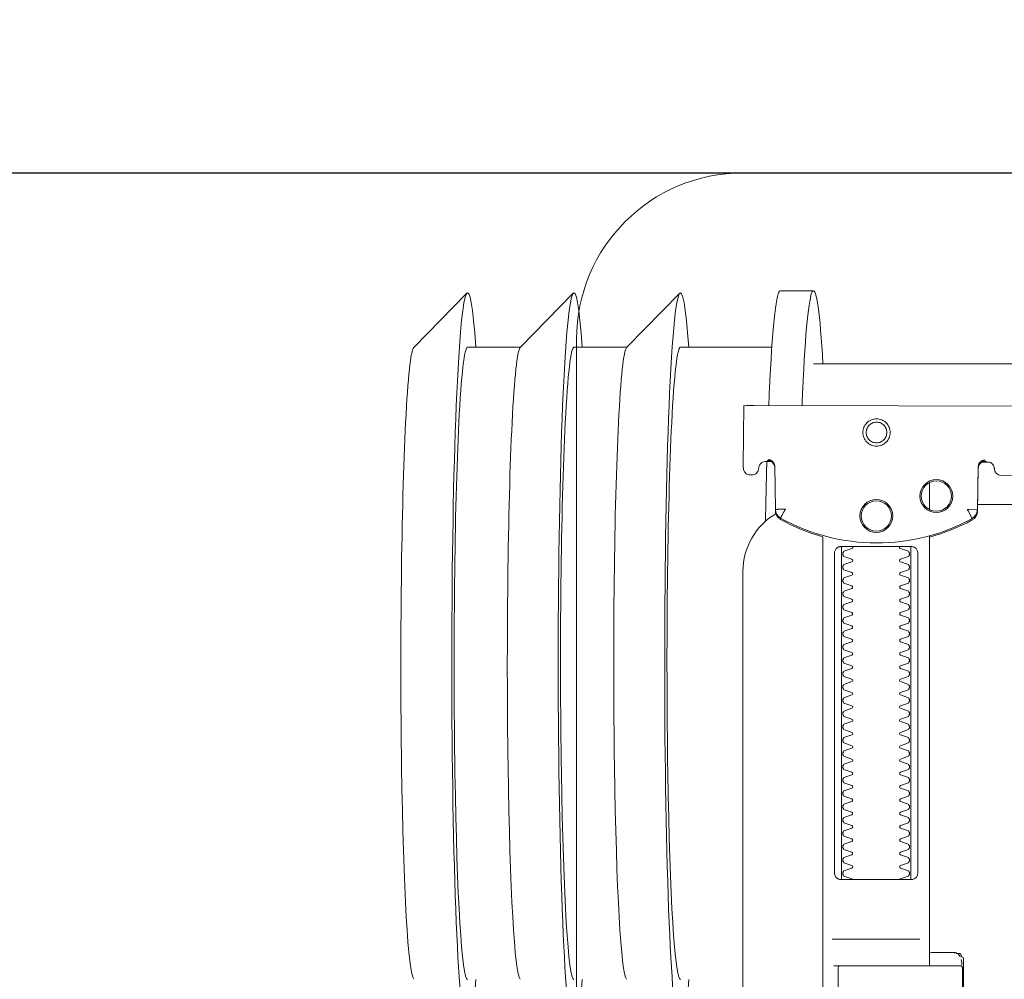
# Model space of a CAD drawing. Header units: millimetres. Extents: x 23192 to 177760, y -399809 to -79279.
# Tile 427 of 656: x 60864 to 60878, y -195439 to -195425. Entities that reach past the tile are written whole.
import ezdxf

# ---------------------------------------------------------------- set-up
doc = ezdxf.new("R2010")
doc.units = ezdxf.units.MM
doc.linetypes.add('HIDDEN2', pattern=[4.7625, 3.175, -1.5875])
doc.layers.get('0').update_dxf_attribs({"lineweight": 0})
doc.layers.add('!! 0_ Istn-sciany', color=3, linetype='Continuous', lineweight=30)
doc.layers.add('!! wymiary osi', color=250, linetype='Continuous', lineweight=9)
doc.layers.add('!! 2_WYBURZENIA DO REMONTU', color=7, linetype='Continuous', lineweight=0, true_color=0x4d4d4d, plot=False)
doc.layers.add('!!_@ wypos sanit nd', color=7, linetype='Continuous', lineweight=0, plot=False)
doc.styles.add('TXT', font='simplex.shx')
doc.dimstyles.new('DIM50', dxfattribs={"dimscale": 5, "dimtxt": 2.5, "dimasz": 1.5, "dimexe": 0, "dimexo": 0, "dimgap": 0.5, "dimtad": 1, "dimdec": 4, "dimrnd": 0.5, "dimdsep": 46, "dimtxsty": 'TXT', "dimblk1": 'TICK1', "dimblk2": 'TICK1', "dimsah": 1, "dimcen": 0, "dimse1": 1, "dimse2": 1, "dimclrd": 1, "dimclre": 7, "dimclrt": 9, "dimadec": 0, "dimazin": 0, "dimtfac": 1, "dimtdec": 4, "dimtmove": 2, "dimatfit": 3, "dimldrblk": 'TICK1', "dimfxl": 1, "dimtolj": 1, "dimarcsym": 0})

# ---------------------------------------------------------------- blocks, each defined once
blk = doc.blocks.new('A$C351F644B')
for p, q in [((-22.5, 2.5), (-22.5, 15)), ((20, 0), (-20, 0))]:
    blk.add_line(p, q)
blk.add_arc((-20, 2.5), 2.5, 180, 270)
blk = doc.blocks.new('A$Cff2eaf8b')
for points in [[(-0.24945, 0.09108), (-0.24147, 0.09927)], [(-0.24136, 0.09113), (-0.23342, 0.09113), (-0.22548, 0.09927)], [(-0.22538, 0.09113), (-0.21743, 0.09113), (-0.2095, 0.09927)], [(-0.18941, 0.09963), (-0.19441, 0.09963)], [(-0.19567, 0.09113), (-0.20939, 0.09113)], [(-0.18941, 0.08863), (-0.04454, 0.08863), (-0.04035, 0.08853), (-0.03617, 0.08824), (-0.032, 0.08775), (-0.02786, 0.08707), (-0.02376, 0.08619), (-0.0197, 0.08513), (-0.0157, 0.08388), (-0.01176, 0.08244), (-0.00789, 0.08082), (-0.0041, 0.07902), (-0.0004, 0.07705), (0.0032, 0.0749), (0.0067, 0.0726), (0.01009, 0.07012), (0.01337, 0.0675)], [(-0.19839, 0.08237), (-0.11148, 0.08219)], [(-0.19594, 0.07411), (-0.19609, 0.07411), (-0.19639, 0.07411), (-0.19593, 0.07402), (-0.19578, 0.07396), (-0.19564, 0.07387), (-0.19551, 0.07376), (-0.1954, 0.07363), (-0.19532, 0.07349), (-0.19526, 0.07333), (-0.19523, 0.07317)], [(-0.16479, 0.06647), (-0.16466, 0.07302), (-0.16465, 0.07318), (-0.16461, 0.07333), (-0.16454, 0.07348), (-0.16445, 0.07361), (-0.16435, 0.07373), (-0.16422, 0.07383), (-0.16409, 0.07391), (-0.16394, 0.07396), (-0.16349, 0.07404), (-0.1638, 0.07405), (-0.16395, 0.07405)], [(-0.172, 0.07079), (-0.172, 0.06674)], [(0.16493, 0.0675), (-0.16477, 0.0675)], [(-0.172, 0.06279), (-0.172, -0.00182)], [(-0.1852, 0.06018), (-0.1852, 0.01218)], [(-0.1748, 0.01218), (-0.1748, 0.06018)], [(-0.17342, 0.00218), (-0.18659, 0.00218)], [(-0.172, 0.00012), (-0.17167, 0.00018), (-0.1682, 0.00018), (-0.1681, 0.00018), (-0.16799, 0.00016), (-0.16789, 0.00007), (-0.16779, 0.00006), (-0.16762, 0.00005), (-0.16752, 0.00005), (-0.16741, 0.00003), (-0.1673, -0.00004), (-0.16725, -0.00018), (-0.16725, -0.00044), (-0.16711, -0.00046), (-0.16701, -0.0005), (-0.16693, -0.00056), (-0.16688, -0.0007), (-0.16688, -0.01094)], [(-0.16829, 0.00017), (-0.16772, 0.00003), (-0.16738, -0.00042)], [(-0.16723, -0.00083), (-0.16714, -0.00136), (-0.16713, -0.00163)], [(-0.18633, -0.00182), (-0.17526, -0.00182), (-0.17367, -0.00182)]]:
    blk.add_lwpolyline(points)
for points in [[(-0.19989, 0.08236), (-0.19995, 0.07336, 0.009369), (-0.19994, 0.07293), (-0.19992, 0.07276), (-0.19986, 0.07259), (-0.19979, 0.07243), (-0.19968, 0.07229), (-0.19955, 0.07217), (-0.19941, 0.07208), (-0.19924, 0.07201), (-0.19908, 0.07197), (-0.19895, 0.07196), (-0.1988, 0.07196)], [(-0.16413, 0.07389), (-0.16324, 0.07389), (-0.16303, 0.07386), (-0.16283, 0.0738), (-0.16264, 0.07369), (-0.16249, 0.07354), (-0.16237, 0.07337), (-0.16228, 0.07317), (-0.16225, 0.07297, 0.002299), (-0.16224, 0.07285, 0.40455), (-0.16124, 0.07188), (-0.11145, 0.07178)], [(-0.19576, 0.07395), (-0.19665, 0.07395, 0.282591), (-0.19754, 0.0734), (-0.19758, 0.07331), (-0.19761, 0.0732), (-0.19763, 0.07311), (-0.19764, 0.07296, -0.415352), (-0.19865, 0.07196)], [(-0.19623, 0.07426), (-0.19588, 0.0742), (-0.19555, 0.07399), (-0.19533, 0.07367), (-0.19523, 0.07332), (-0.19513, 0.06676), (-0.19513, 0.0667, 0.265347), (-0.19435, 0.06544, 0.125711), (-0.17997, 0.06173, 0.125711), (-0.16558, 0.06538, 0.26954), (-0.1648, 0.06667), (-0.16467, 0.07322), (-0.16464, 0.07344), (-0.16456, 0.07365), (-0.16444, 0.07383), (-0.16428, 0.07399), (-0.1641, 0.0741), (-0.16389, 0.07417), (-0.16368, 0.0742)], [(-0.15993, -0.0325), (-0.17249, -0.0325, 0.405519), (-0.172, -0.032), (-0.172, -0.0313, 0.414214), (-0.1725, -0.0308), (-0.1875, -0.0308, 0.414214), (-0.188, -0.0313), (-0.188, -0.032, 0.405519), (-0.18751, -0.0325), (-0.19, -0.0325, -0.414214), (-0.2, -0.0225), (-0.2, 0.0575, -0.266001), (-0.19506, 0.06612)], [(-0.19513, 0.06651), (-0.19511, 0.06632), (-0.19509, 0.06622), (-0.19506, 0.06612), (-0.19503, 0.06602), (-0.19498, 0.06592), (-0.19493, 0.06582), (-0.19488, 0.06573), (-0.19482, 0.06564), (-0.19475, 0.06556), (-0.19468, 0.06548), (-0.1946, 0.06541), (-0.19452, 0.06535), (-0.19443, 0.06529), (-0.19434, 0.06524), (-0.19358, 0.06483), (-0.19281, 0.06445), (-0.19203, 0.0641), (-0.19125, 0.06376), (-0.19045, 0.06345), (-0.18964, 0.06316), (-0.18882, 0.06289), (-0.188, 0.06265), (-0.188, -0.01362, 0.414214)], [(-0.172, 0.0626), (-0.17117, 0.06284), (-0.17034, 0.0631), (-0.16952, 0.06339), (-0.16872, 0.0637), (-0.16792, 0.06404), (-0.16713, 0.06439), (-0.16635, 0.06477), (-0.16558, 0.06518), (-0.16557, 0.06518, 0.269546), (-0.16479, 0.06647)], [(-0.18353, 0.01118, 0.182836), (-0.18364, 0.01127), (-0.18485, 0.01168, 0.050055), (-0.185, 0.01194), (-0.185, 0.01222, 0.050055), (-0.18485, 0.01248), (-0.18364, 0.01289, 0.719897), (-0.18364, 0.01327), (-0.18485, 0.01368, 0.050055), (-0.185, 0.01394), (-0.185, 0.01422, 0.050055), (-0.18485, 0.01448), (-0.18364, 0.01489, 0.719897), (-0.18364, 0.01527), (-0.18485, 0.01568, 0.050055), (-0.185, 0.01594), (-0.185, 0.01622, 0.050055), (-0.18485, 0.01648), (-0.18364, 0.01689, 0.719897), (-0.18364, 0.01727), (-0.18485, 0.01768, 0.050055), (-0.185, 0.01794), (-0.185, 0.01822, 0.050055), (-0.18485, 0.01848), (-0.18364, 0.01889, 0.719897), (-0.18364, 0.01927), (-0.18485, 0.01968, 0.050055), (-0.185, 0.01994), (-0.185, 0.02022, 0.050055), (-0.18485, 0.02048), (-0.18364, 0.02089, 0.719897), (-0.18364, 0.02127), (-0.18485, 0.02168, 0.050055), (-0.185, 0.02194), (-0.185, 0.02222, 0.050055), (-0.18485, 0.02248), (-0.18364, 0.02289, 0.719897), (-0.18364, 0.02327), (-0.18485, 0.02368, 0.050055), (-0.185, 0.02394), (-0.185, 0.02422, 0.050055), (-0.18485, 0.02448), (-0.18364, 0.02489, 0.719897), (-0.18364, 0.02527), (-0.18485, 0.02568, 0.050055), (-0.185, 0.02594), (-0.185, 0.02622, 0.050055), (-0.18485, 0.02648), (-0.18364, 0.02689, 0.719897), (-0.18364, 0.02727), (-0.18485, 0.02768, 0.050055), (-0.185, 0.02794), (-0.185, 0.02822, 0.050055), (-0.18485, 0.02848), (-0.18364, 0.02889, 0.719897), (-0.18364, 0.02927), (-0.18485, 0.02968, 0.050055), (-0.185, 0.02994), (-0.185, 0.03022, 0.050055), (-0.18485, 0.03048), (-0.18364, 0.03089, 0.719897), (-0.18364, 0.03127), (-0.18485, 0.03168, 0.050055), (-0.185, 0.03194), (-0.185, 0.03222, 0.050055), (-0.18485, 0.03248), (-0.18364, 0.03289, 0.719897), (-0.18364, 0.03327), (-0.18485, 0.03368, 0.050055), (-0.185, 0.03394), (-0.185, 0.03422, 0.050055), (-0.18485, 0.03448), (-0.18364, 0.03489, 0.719897), (-0.18364, 0.03527), (-0.18485, 0.03568, 0.050055), (-0.185, 0.03594), (-0.185, 0.03622, 0.050055), (-0.18485, 0.03648), (-0.18364, 0.03689, 0.719897), (-0.18364, 0.03727), (-0.18485, 0.03768, 0.050055), (-0.185, 0.03794), (-0.185, 0.03822, 0.050055), (-0.18485, 0.03848), (-0.18364, 0.03889, 0.719897), (-0.18364, 0.03927), (-0.18485, 0.03968, 0.050055), (-0.185, 0.03994), (-0.185, 0.04022, 0.050055), (-0.18485, 0.04048), (-0.18364, 0.04089, 0.719897), (-0.18364, 0.04127), (-0.18485, 0.04168, 0.050055), (-0.185, 0.04194), (-0.185, 0.04222, 0.050055), (-0.18485, 0.04248), (-0.18364, 0.04289, 0.719897), (-0.18364, 0.04327), (-0.18485, 0.04368, 0.050055), (-0.185, 0.04394), (-0.185, 0.04422, 0.050055), (-0.18485, 0.04448), (-0.18364, 0.04489, 0.719897), (-0.18364, 0.04527), (-0.18485, 0.04568, 0.050055), (-0.185, 0.04594), (-0.185, 0.04622, 0.050055), (-0.18485, 0.04648), (-0.18364, 0.04689, 0.719897), (-0.18364, 0.04727), (-0.18485, 0.04768, 0.050055), (-0.185, 0.04794), (-0.185, 0.04822, 0.050055), (-0.18485, 0.04848), (-0.18364, 0.04889, 0.719897), (-0.18364, 0.04927), (-0.18485, 0.04968, 0.050055), (-0.185, 0.04994), (-0.185, 0.05022, 0.050055), (-0.18485, 0.05048), (-0.18364, 0.05089, 0.719897), (-0.18364, 0.05127), (-0.18485, 0.05168, 0.050055), (-0.185, 0.05194), (-0.185, 0.05222, 0.050055), (-0.18485, 0.05248), (-0.18364, 0.05289, 0.719897), (-0.18364, 0.05327), (-0.18485, 0.05368, 0.050055), (-0.185, 0.05394), (-0.185, 0.05422, 0.050055), (-0.18485, 0.05448), (-0.18364, 0.05489, 0.719897), (-0.18364, 0.05527), (-0.18485, 0.05568, 0.050055), (-0.185, 0.05594), (-0.185, 0.05622, 0.050055), (-0.18485, 0.05648), (-0.18364, 0.05689, 0.719897), (-0.18364, 0.05727), (-0.18485, 0.05768, 0.050055), (-0.185, 0.05794), (-0.185, 0.05822, 0.050055), (-0.18485, 0.05848), (-0.18364, 0.05889, 0.719897), (-0.18364, 0.05927), (-0.18485, 0.05968, 0.050055), (-0.185, 0.05994), (-0.185, 0.06022, 0.050055), (-0.18485, 0.06048), (-0.18364, 0.06089, 0.474594), (-0.18353, 0.06118)], [(-0.17647, 0.06118, 0.474594), (-0.17636, 0.06089), (-0.17515, 0.06048, 0.050055), (-0.175, 0.06022), (-0.175, 0.05994, 0.050055), (-0.17515, 0.05968), (-0.17636, 0.05927, 0.719897), (-0.17636, 0.05889), (-0.17515, 0.05848, 0.050055), (-0.175, 0.05822), (-0.175, 0.05794, 0.050055), (-0.17515, 0.05768), (-0.17636, 0.05727, 0.719897), (-0.17636, 0.05689), (-0.17515, 0.05648, 0.050055), (-0.175, 0.05622), (-0.175, 0.05594, 0.050055), (-0.17515, 0.05568), (-0.17636, 0.05527, 0.719897), (-0.17636, 0.05489), (-0.17515, 0.05448, 0.050055), (-0.175, 0.05422), (-0.175, 0.05394, 0.050055), (-0.17515, 0.05368), (-0.17636, 0.05327, 0.719897), (-0.17636, 0.05289), (-0.17515, 0.05248, 0.050055), (-0.175, 0.05222), (-0.175, 0.05194, 0.050055), (-0.17515, 0.05168), (-0.17636, 0.05127, 0.719897), (-0.17636, 0.05089), (-0.17515, 0.05048, 0.050055), (-0.175, 0.05022), (-0.175, 0.04994, 0.050055), (-0.17515, 0.04968), (-0.17636, 0.04927, 0.719897), (-0.17636, 0.04889), (-0.17515, 0.04848, 0.050055), (-0.175, 0.04822), (-0.175, 0.04794, 0.050055), (-0.17515, 0.04768), (-0.17636, 0.04727, 0.719897), (-0.17636, 0.04689), (-0.17515, 0.04648, 0.050055), (-0.175, 0.04622), (-0.175, 0.04594, 0.050055), (-0.17515, 0.04568), (-0.17636, 0.04527, 0.719897), (-0.17636, 0.04489), (-0.17515, 0.04448, 0.050055), (-0.175, 0.04422), (-0.175, 0.04394, 0.050055), (-0.17515, 0.04368), (-0.17636, 0.04327, 0.719897), (-0.17636, 0.04289), (-0.17515, 0.04248, 0.050055), (-0.175, 0.04222), (-0.175, 0.04194, 0.050055), (-0.17515, 0.04168), (-0.17636, 0.04127, 0.719897), (-0.17636, 0.04089), (-0.17515, 0.04048, 0.050055), (-0.175, 0.04022), (-0.175, 0.03994, 0.050055), (-0.17515, 0.03968), (-0.17636, 0.03927, 0.719897), (-0.17636, 0.03889), (-0.17515, 0.03848, 0.050055), (-0.175, 0.03822), (-0.175, 0.03794, 0.050055), (-0.17515, 0.03768), (-0.17636, 0.03727, 0.719897), (-0.17636, 0.03689), (-0.17515, 0.03648, 0.050055), (-0.175, 0.03622), (-0.175, 0.03594, 0.050055), (-0.17515, 0.03568), (-0.17636, 0.03527, 0.719897), (-0.17636, 0.03489), (-0.17515, 0.03448, 0.050055), (-0.175, 0.03422), (-0.175, 0.03394, 0.050055), (-0.17515, 0.03368), (-0.17636, 0.03327, 0.719897), (-0.17636, 0.03289), (-0.17515, 0.03248, 0.050055), (-0.175, 0.03222), (-0.175, 0.03194, 0.050055), (-0.17515, 0.03168), (-0.17636, 0.03127, 0.719897), (-0.17636, 0.03089), (-0.17515, 0.03048, 0.050055), (-0.175, 0.03022), (-0.175, 0.02994, 0.050055), (-0.17515, 0.02968), (-0.17636, 0.02927, 0.719897), (-0.17636, 0.02889), (-0.17515, 0.02848, 0.050055), (-0.175, 0.02822), (-0.175, 0.02794, 0.050055), (-0.17515, 0.02768), (-0.17636, 0.02727, 0.719897), (-0.17636, 0.02689), (-0.17515, 0.02648, 0.050055), (-0.175, 0.02622), (-0.175, 0.02594, 0.050055), (-0.17515, 0.02568), (-0.17636, 0.02527, 0.719897), (-0.17636, 0.02489), (-0.17515, 0.02448, 0.050055), (-0.175, 0.02422), (-0.175, 0.02394, 0.050055), (-0.17515, 0.02368), (-0.17636, 0.02327, 0.719897), (-0.17636, 0.02289), (-0.17515, 0.02248, 0.050055), (-0.175, 0.02222), (-0.175, 0.02194, 0.050055), (-0.17515, 0.02168), (-0.17636, 0.02127, 0.719897), (-0.17636, 0.02089), (-0.17515, 0.02048, 0.050055), (-0.175, 0.02022), (-0.175, 0.01994, 0.050055), (-0.17515, 0.01968), (-0.17636, 0.01927, 0.719897), (-0.17636, 0.01889), (-0.17515, 0.01848, 0.050055), (-0.175, 0.01822), (-0.175, 0.01794, 0.050055), (-0.17515, 0.01768), (-0.17636, 0.01727, 0.719897), (-0.17636, 0.01689), (-0.17515, 0.01648, 0.050055), (-0.175, 0.01622), (-0.175, 0.01594, 0.050055), (-0.17515, 0.01568), (-0.17636, 0.01527, 0.719897), (-0.17636, 0.01489), (-0.17515, 0.01448, 0.050055), (-0.175, 0.01422), (-0.175, 0.01394, 0.050055), (-0.17515, 0.01368), (-0.17636, 0.01327, 0.719897), (-0.17636, 0.01289), (-0.17515, 0.01248, 0.050055), (-0.175, 0.01222), (-0.175, 0.01194, 0.050055), (-0.17515, 0.01168), (-0.17636, 0.01127, 0.182836), (-0.17647, 0.01118)], [(-0.1857, -0.00202), (-0.1857, -0.00962), (-0.1857, -0.00202), (-0.18567, -0.00192), (-0.18559, -0.00184), (-0.17696, -0.00182), (-0.16725, -0.00182, -0.414214), (-0.16705, -0.00202), (-0.16705, -0.00962, -0.414214), (-0.16725, -0.00982), (-0.18543, -0.00982), (-0.18553, -0.00978), (-0.1856, -0.00962)]]:
    blk.add_lwpolyline(points, format="xyb")
for points in [[(-0.17994, 0.08038), (-0.17974, 0.08037), (-0.17954, 0.08034), (-0.17935, 0.08029), (-0.17916, 0.08022), (-0.17897, 0.08013), (-0.1788, 0.08003), (-0.17864, 0.07991), (-0.17849, 0.07978), (-0.17836, 0.07963), (-0.17824, 0.07947), (-0.17814, 0.07929), (-0.17805, 0.07911), (-0.17798, 0.07892), (-0.17793, 0.07873), (-0.17791, 0.07853), (-0.1779, 0.07833), (-0.17791, 0.07813), (-0.17794, 0.07793), (-0.17799, 0.07773), (-0.17805, 0.07754), (-0.17814, 0.07736), (-0.17824, 0.07719), (-0.17836, 0.07703), (-0.1785, 0.07688), (-0.17865, 0.07675), (-0.17881, 0.07663), (-0.17898, 0.07652), (-0.17916, 0.07644), (-0.17935, 0.07637), (-0.17955, 0.07632), (-0.17975, 0.07629), (-0.17995, 0.07628), (-0.18015, 0.07629), (-0.18035, 0.07632), (-0.18054, 0.07637), (-0.18073, 0.07644), (-0.18091, 0.07653), (-0.18109, 0.07663), (-0.18125, 0.07675), (-0.18139, 0.07689), (-0.18153, 0.07704), (-0.18165, 0.0772), (-0.18175, 0.07737), (-0.18184, 0.07755), (-0.1819, 0.07774), (-0.18195, 0.07794), (-0.18198, 0.07813), (-0.18199, 0.07834), (-0.18198, 0.07854), (-0.18195, 0.07873), (-0.1819, 0.07893), (-0.18183, 0.07912), (-0.18175, 0.0793), (-0.18164, 0.07947), (-0.18152, 0.07963), (-0.18139, 0.07978), (-0.18124, 0.07992), (-0.18108, 0.08004), (-0.18091, 0.08014), (-0.18072, 0.08022), (-0.18053, 0.08029), (-0.18034, 0.08034), (-0.18014, 0.08037)], [(-0.17994, 0.07987), (-0.17979, 0.07987), (-0.17964, 0.07984), (-0.17949, 0.07981), (-0.17935, 0.07976), (-0.17921, 0.07969), (-0.17908, 0.07961), (-0.17896, 0.07952), (-0.17885, 0.07942), (-0.17874, 0.07931), (-0.17865, 0.07918), (-0.17858, 0.07905), (-0.17851, 0.07892), (-0.17846, 0.07877), (-0.17842, 0.07862), (-0.1784, 0.07847), (-0.17839, 0.07832), (-0.1784, 0.07817), (-0.17842, 0.07802), (-0.17846, 0.07787), (-0.17851, 0.07773), (-0.17858, 0.07759), (-0.17866, 0.07746), (-0.17875, 0.07734), (-0.17885, 0.07723), (-0.17896, 0.07712), (-0.17909, 0.07703), (-0.17922, 0.07696), (-0.17935, 0.07689), (-0.1795, 0.07684), (-0.17964, 0.0768), (-0.1798, 0.07678), (-0.17995, 0.07677), (-0.1801, 0.07678), (-0.18025, 0.07681), (-0.1804, 0.07684), (-0.18054, 0.07689), (-0.18068, 0.07696), (-0.18081, 0.07704), (-0.18093, 0.07713), (-0.18104, 0.07723), (-0.18114, 0.07734), (-0.18123, 0.07747), (-0.18131, 0.0776), (-0.18138, 0.07773), (-0.18143, 0.07788), (-0.18146, 0.07803), (-0.18149, 0.07818), (-0.18149, 0.07833), (-0.18149, 0.07848), (-0.18146, 0.07863), (-0.18143, 0.07878), (-0.18137, 0.07892), (-0.18131, 0.07906), (-0.18123, 0.07919), (-0.18114, 0.07931), (-0.18104, 0.07942), (-0.18092, 0.07952), (-0.1808, 0.07962), (-0.18067, 0.07969), (-0.18053, 0.07976), (-0.18039, 0.07981), (-0.18024, 0.07985), (-0.18009, 0.07987)], [(-0.17471, 0.06118), (-0.17462, 0.06118), (-0.17454, 0.06117), (-0.17445, 0.06115), (-0.17437, 0.06113), (-0.17428, 0.06109), (-0.1742, 0.06105), (-0.17413, 0.061), (-0.17406, 0.06095), (-0.174, 0.06088), (-0.17394, 0.06081), (-0.17389, 0.06072), (-0.17384, 0.06062), (-0.17381, 0.06052), (-0.17378, 0.06041), (-0.17376, 0.06029), (-0.17376, 0.06018), (-0.17376, 0.01218), (-0.17376, 0.01206), (-0.17378, 0.01195), (-0.17381, 0.01184), (-0.17384, 0.01173), (-0.17389, 0.01164), (-0.17394, 0.01155), (-0.174, 0.01148), (-0.17406, 0.01141), (-0.17413, 0.01135), (-0.1742, 0.01131), (-0.17428, 0.01126), (-0.17437, 0.01123), (-0.17445, 0.01121), (-0.17454, 0.01119), (-0.17462, 0.01118), (-0.17471, 0.01118), (-0.18529, 0.01118), (-0.18538, 0.01118), (-0.18547, 0.01119), (-0.18555, 0.01121), (-0.18564, 0.01123), (-0.18572, 0.01126), (-0.1858, 0.01131), (-0.18587, 0.01135), (-0.18594, 0.01141), (-0.18601, 0.01148), (-0.18606, 0.01155), (-0.18612, 0.01164), (-0.18616, 0.01173), (-0.1862, 0.01184), (-0.18623, 0.01195), (-0.18624, 0.01206), (-0.18625, 0.01218), (-0.18625, 0.06018), (-0.18624, 0.06029), (-0.18623, 0.06041), (-0.1862, 0.06052), (-0.18616, 0.06062), (-0.18612, 0.06072), (-0.18606, 0.06081), (-0.18601, 0.06088), (-0.18594, 0.06095), (-0.18587, 0.061), (-0.1858, 0.06105), (-0.18572, 0.06109), (-0.18564, 0.06113), (-0.18555, 0.06115), (-0.18547, 0.06117), (-0.18538, 0.06118), (-0.18529, 0.06118)]]:
    blk.add_lwpolyline(points, close=True)
for points in [[(-0.19436, 0.06548), (-0.19435, 0.06548), (-0.19435, 0.06548), (-0.19435, 0.06548), (-0.19435, 0.06548), (-0.19435, 0.06548), (-0.19435, 0.06548), (-0.19435, 0.06548), (-0.19435, 0.06548), (-0.19435, 0.06548), (-0.19435, 0.06548), (-0.19435, 0.06548), (-0.19435, 0.06548), (-0.19435, 0.06548), (-0.19435, 0.06548), (-0.19435, 0.06548), (-0.19435, 0.06548), (-0.19435, 0.06548), (-0.19435, 0.06548), (-0.19435, 0.06549), (-0.19435, 0.06549), (-0.19435, 0.06549), (-0.19435, 0.06549), (-0.19435, 0.06549), (-0.19435, 0.06549), (-0.19435, 0.0655), (-0.19435, 0.0655), (-0.19434, 0.0655), (-0.19434, 0.06551), (-0.19434, 0.06551), (-0.19434, 0.06552), (-0.19433, 0.06552), (-0.19433, 0.06553), (-0.19433, 0.06553), (-0.19433, 0.06554), (-0.19432, 0.06554), (-0.19432, 0.06555), (-0.19432, 0.06555), (-0.19432, 0.06556), (-0.19431, 0.06556), (-0.19431, 0.06557), (-0.19431, 0.06558), (-0.1943, 0.06558), (-0.1943, 0.06559), (-0.19429, 0.0656), (-0.19429, 0.06561), (-0.19429, 0.06561), (-0.19428, 0.06562), (-0.19428, 0.06563), (-0.19427, 0.06564), (-0.19427, 0.06565), (-0.19426, 0.06566), (-0.19426, 0.06566), (-0.19425, 0.06567), (-0.19425, 0.06568), (-0.19424, 0.06569), (-0.19424, 0.0657), (-0.19423, 0.06571), (-0.19423, 0.06572), (-0.19422, 0.06573), (-0.19422, 0.06574), (-0.19421, 0.06575), (-0.1942, 0.06576), (-0.1942, 0.06578), (-0.19419, 0.06579), (-0.19419, 0.0658), (-0.19418, 0.06581), (-0.19417, 0.06582), (-0.19417, 0.06583), (-0.19416, 0.06585), (-0.19415, 0.06586), (-0.19414, 0.06588), (-0.19413, 0.06591), (-0.19411, 0.06594), (-0.1941, 0.06596), (-0.19408, 0.06599), (-0.19407, 0.06602), (-0.19405, 0.06605), (-0.19395, 0.06623), (-0.19393, 0.06626), (-0.1939, 0.06633), (-0.19388, 0.06636), (-0.19386, 0.0664), (-0.19384, 0.06643), (-0.19382, 0.06646), (-0.1938, 0.0665), (-0.19378, 0.06653), (-0.19377, 0.06657), (-0.19376, 0.06659), (-0.19375, 0.0666), (-0.19375, 0.0666), (-0.19374, 0.06662), (-0.19373, 0.06663), (-0.19372, 0.06664), (-0.19372, 0.06665), (-0.19371, 0.06666), (-0.19371, 0.06667), (-0.19371, 0.06667), (-0.1937, 0.06668), (-0.1937, 0.06668), (-0.1937, 0.06668), (-0.1937, 0.06669), (-0.1937, 0.06669), (-0.1937, 0.0667), (-0.19369, 0.06671), (-0.19369, 0.06671), (-0.19369, 0.06672), (-0.19368, 0.06672), (-0.19368, 0.06672), (-0.19368, 0.06673), (-0.19367, 0.06673), (-0.19367, 0.06674), (-0.19367, 0.06674), (-0.19366, 0.06674), (-0.19365, 0.06675), (-0.19365, 0.06675), (-0.19364, 0.06676), (-0.19364, 0.06676), (-0.19364, 0.06676), (-0.19364, 0.06677), (-0.19363, 0.06677), (-0.19363, 0.06678), (-0.19363, 0.06678), (-0.19363, 0.06678), (-0.19363, 0.06679), (-0.19363, 0.06679), (-0.19363, 0.0668), (-0.19363, 0.0668), (-0.19363, 0.06681), (-0.19364, 0.06681), (-0.19364, 0.06681), (-0.19364, 0.06682), (-0.19364, 0.06682), (-0.19364, 0.06682), (-0.19365, 0.06682), (-0.19365, 0.06682), (-0.19365, 0.06682), (-0.19365, 0.06682), (-0.19365, 0.06682), (-0.19366, 0.06682), (-0.19366, 0.06682), (-0.19366, 0.06682), (-0.19366, 0.06682), (-0.19366, 0.06682), (-0.19367, 0.06682), (-0.19367, 0.06682), (-0.19367, 0.06682), (-0.19367, 0.06682), (-0.19367, 0.06682), (-0.19368, 0.06682), (-0.19368, 0.06682), (-0.19369, 0.06682), (-0.19369, 0.06682), (-0.19369, 0.06681), (-0.1937, 0.06681), (-0.1937, 0.06681), (-0.19371, 0.06681), (-0.19371, 0.06681), (-0.19371, 0.06681), (-0.19371, 0.06681), (-0.19372, 0.0668), (-0.19372, 0.0668), (-0.19373, 0.0668), (-0.19373, 0.0668), (-0.19374, 0.0668), (-0.19374, 0.0668), (-0.19374, 0.0668), (-0.19375, 0.0668), (-0.19375, 0.06681), (-0.19376, 0.06681), (-0.19376, 0.06681), (-0.19377, 0.06681), (-0.19377, 0.06681), (-0.19377, 0.06681), (-0.19377, 0.06681), (-0.19378, 0.06681), (-0.19378, 0.06681), (-0.19378, 0.06681), (-0.19378, 0.06681), (-0.19379, 0.06681), (-0.19379, 0.06681), (-0.19379, 0.06681), (-0.19379, 0.06681), (-0.1938, 0.06681), (-0.1938, 0.06681), (-0.19381, 0.06681), (-0.19381, 0.06681), (-0.19382, 0.06681), (-0.19383, 0.06681), (-0.19383, 0.06681), (-0.19384, 0.06681), (-0.19385, 0.06681), (-0.19385, 0.06681), (-0.19386, 0.06681), (-0.19387, 0.06681), (-0.19388, 0.06681), (-0.19389, 0.06681), (-0.19389, 0.0668), (-0.1939, 0.0668), (-0.19391, 0.0668), (-0.19392, 0.0668), (-0.19397, 0.0668), (-0.19398, 0.0668), (-0.19399, 0.0668), (-0.194, 0.0668), (-0.19401, 0.0668), (-0.19402, 0.0668), (-0.19403, 0.0668), (-0.19405, 0.0668), (-0.19406, 0.0668), (-0.19407, 0.0668), (-0.19408, 0.0668), (-0.19409, 0.0668), (-0.1941, 0.0668), (-0.19412, 0.0668), (-0.19417, 0.0668), (-0.19419, 0.0668), (-0.19421, 0.0668), (-0.19424, 0.0668), (-0.19426, 0.0668), (-0.19429, 0.0668), (-0.19431, 0.0668), (-0.19433, 0.0668), (-0.19436, 0.0668), (-0.19438, 0.06679), (-0.19455, 0.06679), (-0.19457, 0.06679), (-0.19459, 0.06679), (-0.19461, 0.06679), (-0.19463, 0.06679), (-0.19464, 0.06679), (-0.19465, 0.06679), (-0.19466, 0.06679), (-0.19467, 0.06679), (-0.19468, 0.06679), (-0.19469, 0.06679), (-0.1947, 0.06679), (-0.19471, 0.06679), (-0.19472, 0.06679), (-0.19473, 0.06679), (-0.19474, 0.06679), (-0.19474, 0.06679), (-0.19475, 0.06679), (-0.19476, 0.06679), (-0.19477, 0.06679), (-0.19478, 0.06679), (-0.19479, 0.06679), (-0.1948, 0.06679), (-0.1948, 0.06679), (-0.19481, 0.06679), (-0.19482, 0.06678), (-0.19483, 0.06678), (-0.19484, 0.06678), (-0.19484, 0.06678), (-0.19485, 0.06678), (-0.19486, 0.06678), (-0.19487, 0.06678), (-0.19487, 0.06678), (-0.19488, 0.06678), (-0.19489, 0.06678), (-0.1949, 0.06678), (-0.1949, 0.06678), (-0.19491, 0.06678), (-0.19492, 0.06678), (-0.19492, 0.06678), (-0.19493, 0.06678), (-0.19494, 0.06678), (-0.19494, 0.06678), (-0.19495, 0.06678), (-0.19496, 0.06678), (-0.19496, 0.06678), (-0.19497, 0.06678), (-0.19499, 0.06678), (-0.19499, 0.06678), (-0.195, 0.06678), (-0.195, 0.06678), (-0.19501, 0.06678), (-0.19501, 0.06678), (-0.19502, 0.06678), (-0.19502, 0.06678), (-0.19503, 0.06678), (-0.19503, 0.06678), (-0.19504, 0.06678), (-0.19504, 0.06678), (-0.19505, 0.06678), (-0.19505, 0.06678), (-0.19505, 0.06678), (-0.19506, 0.06678), (-0.19506, 0.06678), (-0.19507, 0.06678), (-0.19507, 0.06678), (-0.19507, 0.06678), (-0.19508, 0.06678), (-0.19508, 0.06678), (-0.19508, 0.06678), (-0.19509, 0.06678), (-0.19509, 0.06678), (-0.19509, 0.06678), (-0.1951, 0.06678), (-0.1951, 0.06678), (-0.1951, 0.06678), (-0.19511, 0.06678), (-0.19511, 0.06678), (-0.19511, 0.06678), (-0.19511, 0.06678), (-0.19511, 0.06678), (-0.19512, 0.06678), (-0.19512, 0.06678), (-0.19512, 0.06678), (-0.19512, 0.06678), (-0.19512, 0.06678), (-0.19512, 0.06678), (-0.19513, 0.06678), (-0.19513, 0.06677), (-0.19513, 0.06677), (-0.19513, 0.06677), (-0.19513, 0.06677), (-0.19513, 0.06677), (-0.19513, 0.06677), (-0.19513, 0.06677), (-0.19513, 0.06677), (-0.19513, 0.06677), (-0.19513, 0.06677), (-0.19513, 0.06677), (-0.19513, 0.06677), (-0.19513, 0.06677), (-0.19513, 0.06677), (-0.19513, 0.06677), (-0.19513, 0.06678), (-0.19513, 0.06678), (-0.19513, 0.06678), (-0.19513, 0.06678), (-0.19513, 0.06678), (-0.19513, 0.06678), (-0.19513, 0.06678), (-0.19513, 0.06678), (-0.19513, 0.06678), (-0.19513, 0.06678), (-0.19513, 0.06678), (-0.19513, 0.06678), (-0.19513, 0.06678), (-0.19513, 0.06678), (-0.19513, 0.06678), (-0.19513, 0.06677), (-0.19513, 0.06677, 0.269547)], [(-0.1648, 0.06671), (-0.16481, 0.06671), (-0.16485, 0.06672), (-0.16497, 0.06672), (-0.16603, 0.06675), (-0.16612, 0.06675), (-0.16616, 0.06675), (-0.1662, 0.06675), (-0.16623, 0.06676), (-0.16627, 0.06677), (-0.1663, 0.06675), (-0.1663, 0.06672), (-0.16628, 0.0667), (-0.16625, 0.06667), (-0.16623, 0.06663), (-0.16622, 0.0666), (-0.1662, 0.06657), (-0.16561, 0.06549), (-0.1656, 0.06545), (-0.16558, 0.06542, 0.269546)]]:
    blk.add_lwpolyline(points, format="xyb", close=True)
for centre, radius in [((-0.17096, 0.06877), 0.00247), ((-0.17096, 0.06877), 0.00227), ((-0.17997, 0.06579), 0.00247), ((-0.17997, 0.06579), 0.00227)]:
    blk.add_circle(centre, radius)
for centre, major_axis, ratio, start_param, end_param in [((-0.24136, 0.04363), (0, 0.0557), 0.04256, 5.733752, 6.988802), ((-0.22538, 0.04363), (0, 0.0557), 0.04256, 5.733752, 6.988802), ((-0.20939, 0.04363), (0, 0.0557), 0.04256, 5.733752, 6.988802), ((-0.18941, 0.04363), (0, 0.056), 0.04256, 5.645661, 6.988802), ((-0.19441, 0.04363), (0, 0.056), 0.04256, 0, 0.705617), ((-0.24936, 0.04363), (0, 0.0475), 0.04256, 0.043665, 0.705617), ((-0.24136, 0.04363), (0, 0.0475), 0.04256, 0, 0.705617), ((-0.23337, 0.04363), (0, 0.0475), 0.04256, 0.043665, 0.705617), ((-0.22538, 0.04363), (0, 0.0475), 0.04256, 0, 0.705617), ((-0.21739, 0.04363), (0, 0.0475), 0.04256, 0.043665, 0.705617), ((-0.20939, 0.04363), (0, 0.0475), 0.04256, 0, 0.705617), ((-0.24136, 0.04363), (0, 0.0557), 0.04256, 0.705617, 3.691026), ((-0.22538, 0.04363), (0, 0.0557), 0.04256, 0.705617, 3.691026), ((-0.20939, 0.04363), (0, 0.0557), 0.04256, 0.705617, 3.691026), ((-0.19441, 0.04363), (0, 0.056), 0.04256, 0.705617, 0.806963), ((-0.18941, 0.04363), (0, 0.056), 0.04256, 0.705617, 0.807212), ((-0.19839, 0.08235), (-0.0015, 0), 0.008726, 4.712674, 6.283151), ((-0.24936, 0.04363), (0, 0.0475), 0.04256, 0.705617, 3.097928), ((-0.24136, 0.04363), (0, 0.0475), 0.04256, 0.705617, 3.141593), ((-0.23337, 0.04363), (0, 0.0475), 0.04256, 0.705617, 3.097928), ((-0.22538, 0.04363), (0, 0.0475), 0.04256, 0.705617, 3.141593), ((-0.21739, 0.04363), (0, 0.0475), 0.04256, 0.705617, 3.097928), ((-0.20939, 0.04363), (0, 0.0475), 0.04256, 0.705617, 3.141593), ((-0.19664, 0.07495), (-0.000002, -0.001), 0.000289, 6.274459, 6.283185), ((-0.19441, 0.04363), (0, 0.056), 0.04256, 0.998527, 1.179108), ((-0.16324, 0.07489), (-0.000002, -0.001), 0.000289, 6.274459, 6.283185), ((-0.19879, 0.07296), (-0.000011, -0.001), 0.706875, 0, 0.012337), ((-0.19844, 0.07196), (-0.000501, 0.000001), 0.008726, 0.786107, 1.14947), ((-0.19864, 0.07296), (-0.000006, -0.001), 0.408573, 0, 0.00956), ((-0.19463, 0.06658), (-0.0005, -0.000008), 0.017454, 0, 0.000137), ((-0.1653, 0.06668), (0.0005, -0.00001), 0.000006, 6.282744, 6.283185), ((-0.1852, 0.06018), (0, 0.001), 0.000289, 4.712389, 6.283185), ((-0.1748, 0.06018), (0, -0.001), 0.000289, 1.570796, 3.141593), ((-0.1852, 0.01218), (0, -0.001), 0.000289, 0, 1.570796), ((-0.1748, 0.01218), (0, -0.001), 0.000289, 0, 1.570796), ((-0.16763, -0.00015), (0.000004, 0.0002), 0.133184, 0.00502, 0.005026), ((-0.16723, -0.00065), (0.000013, 0.0002), 0.223, 0.006306, 0.006351)]:
    blk.add_ellipse(centre, major_axis=major_axis, ratio=ratio, start_param=start_param, end_param=end_param)
blk = doc.blocks.new('TICK1')
at = {"color": 0}
for p, q in [((0, -1.4), (0, 1.4)), ((0, 0), (-1, 0))]:
    blk.add_line(p, q, dxfattribs=at)
at = {"color": 2}
blk.add_line((-1, -1), (1, 1), dxfattribs=at)
blk = doc.blocks.new('*D2743')
at = {"layer": '!! wymiary osi', "color": 1, "lineweight": -2, "transparency": 16777216}
blk.add_line((60901.047, -195422.628), (60901.047, -195581.628), dxfattribs=at)
at = {"layer": 'DEFPOINTS', "color": 0, "transparency": 16777216}
for p in [(60824.567, -195415.128), (60824.567, -195589.128), (60901.047, -195589.128)]:
    blk.add_point(p, dxfattribs=at)
at = {"layer": '!! wymiary osi', "color": 1, "lineweight": -2, "transparency": 16777216, "xscale": 7.5, "yscale": 7.5, "zscale": 7.5}
for p, rotation in [((60901.047, -195415.128), 90), ((60901.047, -195589.128), 270)]:
    blk.add_blockref('TICK1', p, dxfattribs=dict(at, rotation=rotation))
at = {"layer": '!! wymiary osi', "color": 9, "transparency": 16777216, "insert": (60892.297, -195569.266), "char_height": 12.5, "attachment_point": 5, "rotation": 90, "style": 'TXT'}
blk.add_mtext('\\A1;174', dxfattribs=at)

msp = doc.modelspace()

# ---------------------------------------------------------------- linework, layer by layer
at = {"layer": '!! 0_ Istn-sciany'}
msp.add_lwpolyline([(60850.56735, -195427.12813), (60964.56735, -195427.12813)], dxfattribs=at)

# ---------------------------------------------------------------- block references
at = {"layer": '!! 2_WYBURZENIA DO REMONTU', "linetype": 'HIDDEN2', "ltscale": 3, "xscale": -1, "rotation": 180}
msp.add_blockref('A$C351F644B', (60894.56735, -195427.12813), dxfattribs=at)
at = {"layer": '!!_@ wypos sanit nd', "xscale": 100, "yscale": 100, "zscale": 100}
msp.add_blockref('A$Cff2eaf8b', (60894.56735, -195438.86114), dxfattribs=at)

# ---------------------------------------------------------------- dimensions: what is measured, and where the dimension line sits
at = {"layer": '!! wymiary osi'}
dim = msp.add_linear_dim(base=(60901.04731, -195589.12813), p1=(60824.56735, -195415.12813), p2=(60824.56735, -195589.12813), angle=90, dimstyle='DIM50', dxfattribs=at)
dim.commit()
dim.dimension.update_dxf_attribs({"geometry": '*D2743', "text_midpoint": (60892.29731, -195569.26629), "dimtype": 160})

doc.saveas('drawing.dxf')
